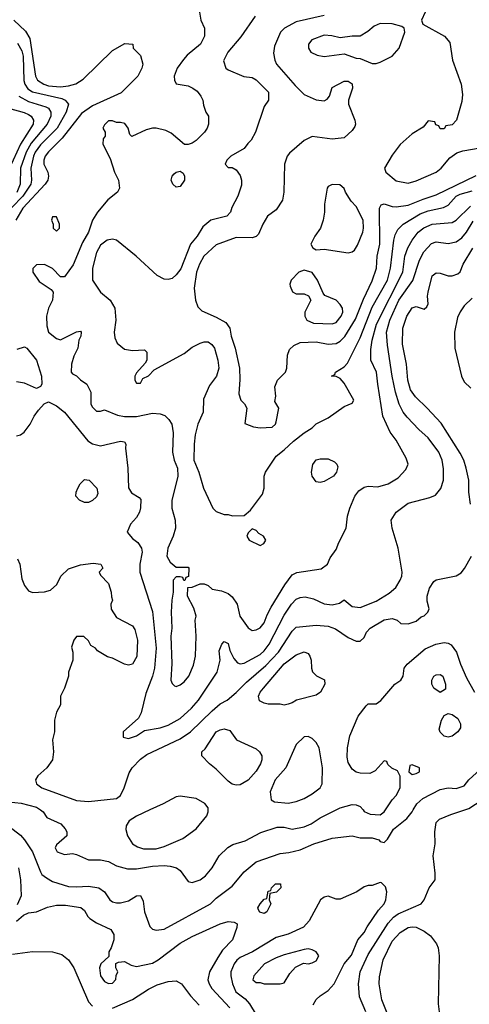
# Model space of a CAD drawing. Header units: inches. Extents: x 1793389 to 1900389, y 320802 to 470796.
# Tile 395 of 656: x 1836367 to 1838615, y 439028 to 443952. Entities that reach past the tile are written whole.
import ezdxf

# ---------------------------------------------------------------- set-up
doc = ezdxf.new("R2010")
doc.units = ezdxf.units.IN
doc.header["$MEASUREMENT"] = 0
doc.layers.add('B8433', color=7, linetype='Continuous')
doc.layers.add('B8434', color=7, linetype='Continuous')

msp = doc.modelspace()

# ---------------------------------------------------------------- linework, layer by layer
at = {"layer": 'B8433', "color": 2}
for points, elevation in [([(1836298, 439930), (1836370, 439874), (1836390, 439850.8), (1836430.3, 439790.3), (1836470, 439691), (1836478, 439678), (1836499.9, 439659.9), (1836530, 439642), (1836610, 439618), (1836650, 439614.9), (1836710, 439619.3), (1836762, 439610), (1836790, 439591), (1836818, 439550), (1836830, 439541), (1836850, 439536), (1836870, 439536), (1836910, 439546), (1836950, 439571.3), (1836971.6, 439571.6), (1836983.6, 439543.6), (1836990.8, 439490), (1837018, 439418), (1837030, 439404.7), (1837050, 439398.8), (1837090, 439404), (1837321.2, 439530), (1837350, 439558.8), (1837430, 439618.8), (1837489, 439690), (1837550, 439741), (1837670, 439781.6), (1837713.4, 439786.6), (1837770, 439800.5), (1837838, 439830), (1837930, 439858.8), (1838029.3, 439870.7), (1838070, 439860.7), (1838130, 439860.7), (1838162, 439850), (1838170, 439842), (1838190, 439838), (1838205.6, 439854.4), (1838235.9, 439904.1), (1838302, 439958), (1838329.3, 439990), (1838335.2, 440000)], 414), ([(1836470.2, 440000), (1836484.7, 439990), (1836502.8, 439962.8), (1836572, 439930), (1836594, 439906), (1836602, 439890), (1836602, 439870), (1836550, 439826), (1836544.7, 439810), (1836554, 439790), (1836590, 439778), (1836630, 439782), (1836650, 439778), (1836710, 439751), (1836770, 439750.8), (1836810, 439742.8), (1836850, 439721), (1836905.2, 439705.2), (1836950, 439704.9), (1837030, 439718.4), (1837090, 439722), (1837119.1, 439719.1), (1837150.7, 439710.7), (1837170, 439698), (1837210, 439642), (1837230, 439638), (1837270, 439651.3), (1837295.3, 439670), (1837329, 439710), (1837364, 439770), (1837407, 439813), (1837432.3, 439827.7), (1837493.8, 439846.2), (1837571.9, 439888.1), (1837654, 439914), (1837690, 439914.8), (1837730, 439904), (1837790, 439916.3), (1837824, 439930), (1837870, 439960.7), (1837948.7, 440000)], 418), ([(1837018.3, 440000), (1836950.6, 439969.4), (1836914.8, 439945.2), (1836899.8, 439920.2), (1836896.9, 439903.1), (1836906, 439870), (1836930.6, 439830.6), (1836955.5, 439815.5), (1836986.2, 439806.2), (1837050, 439806), (1837090, 439817.1), (1837182.9, 439857.1), (1837250, 439906), (1837302, 439970), (1837308.7, 439990), (1837308.7, 440000)], 422), ([(1838098, 438990), (1838065.8, 439065.8), (1838060.7, 439130), (1838069.6, 439190), (1838110, 439277.3), (1838210, 439433.4), (1838236.6, 439463.4), (1838259.4, 439480.6), (1838374, 439530), (1838389.4, 439550.6), (1838414, 439610), (1838444, 439650), (1838444.7, 439684.7), (1838434, 439770), (1838445.2, 439830), (1838442.7, 439890), (1838450, 439938), (1838466.6, 439953.4), (1838522.5, 439977.5), (1838592.4, 440000)], 410), ([(1838083.8, 440000), (1838090, 439992), (1838119.6, 439979.6), (1838170, 439976), (1838190, 439991.3), (1838195.8, 440000)], 418), ([(1836360.7, 439710), (1836370.7, 439650), (1836374, 439570), (1836354, 439526)], 410), ([(1837834.6, 439025.4), (1837850, 439052), (1837869.1, 439070.9), (1837910, 439098), (1837939, 439130), (1837989.6, 439230), (1838026.2, 439273.8), (1838058, 439350), (1838090, 439386.8), (1838103.6, 439416.4), (1838161, 439499), (1838189, 439530), (1838197.2, 439550), (1838202, 439590), (1838196.4, 439616.4), (1838176.4, 439636.4), (1838170, 439638), (1838130, 439622), (1838110, 439622), (1838090, 439615.3), (1838052, 439590), (1837970, 439554), (1837950, 439554), (1837910, 439569), (1837890, 439564), (1837871.3, 439550), (1837814.6, 439445.4), (1837786.2, 439413.8), (1837710, 439378.4), (1837650, 439362.9), (1837530.8, 439290), (1837470, 439262), (1837451.9, 439248.1), (1837439.3, 439230), (1837423, 439190), (1837422, 439170), (1837430.5, 439130), (1837447.7, 439090), (1837494.7, 439054.7), (1837516.3, 439030), (1837550, 438976)], 414), ([(1836350, 439444.7), (1836386, 439474), (1836410, 439486), (1836450, 439491), (1836506.3, 439513.7), (1836550, 439524), (1836596.5, 439523.5), (1836672.8, 439512.8), (1836690, 439498), (1836706.8, 439466.8), (1836718, 439458), (1836750, 439436), (1836822, 439402), (1836836.9, 439376.9), (1836838, 439350), (1836824.7, 439310), (1836812, 439290), (1836812, 439268), (1836772, 439230), (1836766, 439210), (1836771.3, 439170), (1836790, 439142), (1836810, 439132), (1836830, 439134), (1836847.3, 439152.7), (1836848.4, 439171.6), (1836858, 439190), (1836848, 439210), (1836848, 439232), (1836860.4, 439239.6), (1836890, 439242), (1836923.6, 439223.6), (1836950, 439218), (1837030, 439234), (1837059, 439250), (1837170, 439333.4), (1837230, 439367.3), (1837370, 439431), (1837410, 439442), (1837439.6, 439439.6), (1837454, 439430), (1837452.7, 439412.7), (1837430.8, 439350), (1837381.1, 439298.9), (1837357.5, 439262.5), (1837315.5, 439190), (1837307.7, 439150), (1837313.4, 439130), (1837327.1, 439107.1), (1837418, 439010)], 410), ([(1838218.4, 438950), (1838178, 439050), (1838163.7, 439130), (1838166.3, 439166.3), (1838185.1, 439250), (1838230, 439344), (1838270, 439387.3), (1838310, 439413), (1838330, 439416.3), (1838350, 439413.4), (1838390, 439394), (1838421, 439370), (1838450.8, 439330), (1838458.8, 439310), (1838464, 439270), (1838458.8, 439030), (1838464, 438990)], 406), ([(1836330, 439279.1), (1836430, 439292.7), (1836530.4, 439290.4), (1836577.6, 439277.6), (1836610.4, 439250.4), (1836638, 439210), (1836710, 439041), (1836730, 439018.8)], 406), ([(1836830, 439008), (1836930, 439052.4), (1837010, 439104), (1837054.2, 439125.8), (1837110, 439142.8), (1837150, 439146), (1837176, 439130), (1837220.7, 439070), (1837264.1, 439024.1)], 406)]:
    msp.add_lwpolyline(points, dxfattribs=dict(at, elevation=elevation))
for points, elevation in [([(1837590, 439482), (1837568.4, 439488.4), (1837560.4, 439500.4), (1837558, 439510), (1837568.7, 439530), (1837590, 439554), (1837602, 439558), (1837610, 439594), (1837622, 439598), (1837626, 439610), (1837646, 439630), (1837671.3, 439631.3), (1837672, 439610), (1837651.1, 439588.9), (1837618, 439582), (1837614, 439550), (1837622, 439530), (1837602, 439490)], 410), ([(1837810, 439305.2), (1837790, 439302.7), (1837690, 439276), (1837650, 439260.9), (1837591, 439230), (1837538, 439170), (1837532, 439150), (1837550, 439138), (1837570, 439138), (1837590, 439131.3), (1837670, 439131), (1837690, 439136), (1837718, 439182), (1837746.3, 439213.7), (1837786, 439234), (1837811.1, 439231.1), (1837830, 439234.8), (1837850, 439246), (1837862, 439270), (1837848.7, 439290), (1837830, 439301.2)], 418)]:
    msp.add_lwpolyline(points, close=True, dxfattribs=dict(at, elevation=elevation))
at = {"layer": 'B8434', "color": 2}
for points, elevation in [([(1837262, 444010), (1837272, 443950), (1837291.3, 443910), (1837291, 443870), (1837270.8, 443830), (1837204.9, 443775.1), (1837186.6, 443753.4), (1837154, 443710), (1837138.8, 443670), (1837141, 443650), (1837150, 443632), (1837210, 443621), (1837232, 443610), (1837254.4, 443594.4), (1837272, 443570), (1837282, 443550), (1837285.4, 443525.4), (1837298, 443490), (1837311.3, 443470), (1837311.3, 443430), (1837304.7, 443410), (1837291, 443390), (1837250, 443348.7), (1837230, 443335.3), (1837210, 443328), (1837191.6, 443328.4), (1837124.4, 443384.4), (1837098, 443398), (1837050, 443409.5), (1837030, 443409.4), (1836999.1, 443400.9), (1836928, 443368), (1836918, 443378), (1836908.7, 443410), (1836892.5, 443432.5), (1836870, 443439), (1836850, 443438), (1836830, 443446), (1836810, 443446), (1836790, 443426), (1836782, 443410), (1836794, 443390), (1836794, 443370), (1836783.6, 443356.4), (1836782, 443330), (1836818.8, 443258.8), (1836841, 443190), (1836861, 443150), (1836866, 443110), (1836856, 443090), (1836807.9, 443052.1), (1836756, 442990), (1836730.9, 442949.1), (1836710.7, 442890), (1836681.1, 442838.9), (1836634.4, 442725.6), (1836590, 442666), (1836570, 442666), (1836530, 442708), (1836490, 442728), (1836450, 442726), (1836432.7, 442707.3), (1836432, 442690), (1836463.5, 442643.5), (1836523.6, 442603.6), (1836534, 442590), (1836531.3, 442550), (1836511, 442510), (1836501, 442470), (1836502, 442422), (1836511.3, 442390), (1836550, 442358), (1836570, 442352), (1836650, 442392), (1836670, 442394), (1836674, 442390), (1836672, 442370), (1836662, 442350), (1836658, 442310), (1836638, 442270), (1836626, 442230), (1836624.7, 442190), (1836630, 442182), (1836650, 442171.3), (1836670, 442151.3), (1836702, 442130), (1836722, 442090), (1836722, 442030), (1836730, 442014), (1836750, 441994), (1836770, 441994), (1836790, 442002), (1836855.2, 441975.2), (1836890, 441967.7), (1836950, 441968), (1837030, 441984.9), (1837070, 441980.7), (1837093, 441973), (1837113, 441953), (1837126.8, 441930), (1837134.4, 441885.6), (1837131, 441790), (1837138.8, 441750), (1837155.5, 441710), (1837158, 441670), (1837127.5, 441547.5), (1837126.8, 441510), (1837144.7, 441450), (1837146, 441410), (1837134.8, 441370), (1837106.8, 441310), (1837102.8, 441270), (1837119.8, 441239.8), (1837150, 441214), (1837210, 441214), (1837212, 441210), (1837211.6, 441168.4), (1837198, 441162), (1837192.7, 441147.3), (1837187.3, 441147.3), (1837182, 441162), (1837170, 441166), (1837150, 441166), (1837134, 441150), (1837134, 441090), (1837126.8, 441050), (1837124, 440990), (1837127.7, 440910), (1837123, 440870), (1837128.1, 440731.9), (1837122.8, 440650), (1837130, 440632), (1837141, 440621), (1837150, 440618), (1837170, 440626), (1837190, 440641), (1837212.7, 440670), (1837235.5, 440724.5), (1837246, 440770), (1837249.3, 440870), (1837244, 440950), (1837248.7, 440970), (1837238, 441010), (1837206, 441070), (1837207.3, 441112.7), (1837230, 441114), (1837268.7, 441131.3), (1837290, 441131.3), (1837310, 441122), (1837330, 441104.7), (1837375.9, 441095.9), (1837410, 441082.8), (1837430, 441066), (1837454, 441030), (1837467.3, 440970), (1837510, 440911.3), (1837530, 440898), (1837550, 440901), (1837570, 440910.8), (1837590, 440936), (1837604.2, 440975.8), (1837624.9, 441015.1), (1837693.4, 441126.6), (1837730, 441176), (1837752.3, 441187.7), (1837874, 441206), (1837905.2, 441230), (1837919.3, 441260.7), (1837950, 441302), (1837962, 441338), (1837999, 441410), (1838006, 441470), (1838018, 441510), (1838042.7, 441570), (1838063.3, 441596.7), (1838090, 441614.8), (1838110, 441618.8), (1838156.9, 441616.9), (1838210, 441630.8), (1838258.6, 441661.4), (1838298, 441702), (1838308.7, 441730), (1838300.2, 441760.2), (1838249, 441850), (1838219.3, 441890), (1838182.7, 441970), (1838157, 442130), (1838151.8, 442190), (1838122, 442250), (1838122.5, 442302.5), (1838129.6, 442349.6), (1838151.2, 442430), (1838282.4, 442690), (1838293.3, 442770), (1838308.3, 442811.7), (1838329.7, 442850.3), (1838359.5, 442890), (1838388.5, 442911.5), (1838430, 442930.4), (1838530, 442938), (1838550, 442950.5), (1838620.9, 443019.1)], 430), ([(1837890, 443974), (1837750, 443940.9), (1837691.3, 443910), (1837671, 443890), (1837640.7, 443819.3), (1837635.3, 443784.7), (1837642, 443750), (1837650.8, 443730), (1837743.9, 443623.9), (1837790, 443578.8), (1837850, 443551), (1837890, 443546), (1837904.7, 443555.3), (1837915.3, 443570), (1837930, 443614), (1837990, 443644.7), (1838010, 443644.7), (1838030, 443631.3), (1838030.8, 443610), (1838011, 443550), (1838011, 443530), (1838042.8, 443450), (1838046, 443430), (1838042, 443418), (1838030, 443398), (1837990, 443362), (1837930, 443355.3), (1837830, 443368.7), (1837790, 443349), (1837715.3, 443284.7), (1837704.7, 443270), (1837691.3, 443230), (1837686.8, 443090), (1837680.7, 443050), (1837650, 443002), (1837606, 442970), (1837582.8, 442930), (1837561, 442879), (1837550, 442868), (1837530, 442862), (1837450, 442862.7), (1837350, 442826), (1837287.7, 442770), (1837265.5, 442730), (1837250.6, 442690), (1837238.8, 442610), (1837246, 442550), (1837256.9, 442516.9), (1837276.9, 442496.9), (1837350, 442464.9), (1837398, 442438), (1837417.3, 442410), (1837424.9, 442370), (1837444.9, 442310), (1837465.5, 442210), (1837467.5, 442152.5), (1837462, 442082), (1837472, 442050), (1837491.1, 442031.1), (1837502, 442010), (1837492.7, 441932.7), (1837536, 441916), (1837568.9, 441911.1), (1837630, 441914.8), (1837645.2, 441930), (1837650, 441942), (1837662, 442010), (1837643.1, 442043.1), (1837648, 442070), (1837643.1, 442116.9), (1837655.3, 442150), (1837695.3, 442190), (1837702, 442210), (1837705.6, 442274.4), (1837716.5, 442303.5), (1837737, 442323), (1837770, 442338), (1837850, 442341.6), (1837910, 442330.4), (1837950, 442333), (1837970, 442344), (1837992.3, 442367.7), (1838046.1, 442453.9), (1838085.6, 442554.4), (1838130, 442646), (1838151.5, 442710), (1838153.6, 442770), (1838167.6, 442830), (1838166.6, 443010), (1838174, 443026), (1838190, 443030.8), (1838230, 443017.3), (1838250, 443016.3), (1838310, 443024.4), (1838384.4, 443055.6), (1838450, 443075.8), (1838650, 443172.4)], 438), ([(1838394, 443990), (1838376, 443950), (1838382, 443930), (1838490.4, 443870.4), (1838517.5, 443837.5), (1838530.5, 443750), (1838574.4, 443630), (1838581.1, 443578.9), (1838577.5, 443542.5), (1838551.3, 443450), (1838530, 443426), (1838498, 443422), (1838490, 443406), (1838470, 443406), (1838462, 443422), (1838447.3, 443427.3), (1838442, 443442), (1838410, 443446), (1838384.7, 443415.3), (1838330, 443382), (1838270, 443329), (1838230, 443275.3), (1838191.3, 443210), (1838198, 443190), (1838250, 443146.8), (1838310, 443134.8), (1838350, 443146.8), (1838448.7, 443190), (1838474, 443210), (1838518, 443262), (1838553.6, 443286.4), (1838583.1, 443296.9), (1838670, 443311.3)], 442), ([(1836338, 443950), (1836394.9, 443894.9), (1836417.6, 443857.6), (1836444.9, 443670), (1836456.3, 443650), (1836486.8, 443630), (1836510, 443621.7), (1836570, 443616.5), (1836610, 443621.3), (1836648, 443632), (1836684.7, 443655.3), (1836830, 443798), (1836892.7, 443832.7), (1836932, 443830), (1836934, 443810), (1836970, 443774), (1836982, 443730), (1836978, 443710), (1836958, 443670), (1836873.8, 443586.2), (1836730, 443521.6), (1836676.2, 443483.8), (1836579.7, 443360.3), (1836510, 443291.8), (1836494.4, 443270), (1836487, 443250), (1836486.7, 443230), (1836507.3, 443190), (1836511, 443170), (1836507.3, 443150), (1836494.8, 443130), (1836382, 443010), (1836346.8, 442950)], 426), ([(1837544.7, 443970), (1837472.5, 443867.5), (1837406.8, 443790), (1837386.4, 443746.4), (1837398, 443710), (1837410, 443701), (1837487.9, 443667.9), (1837530, 443662.8), (1837550, 443650.8), (1837611, 443590), (1837611.3, 443550), (1837590, 443518), (1837546, 443390), (1837524.7, 443350), (1837506.8, 443333.2), (1837490, 443308), (1837422, 443270), (1837402, 443250), (1837394, 443230), (1837410, 443214), (1837430, 443214), (1837450, 443202), (1837470, 443174), (1837476, 443150), (1837475.3, 443124.7), (1837458, 443070), (1837427.1, 443012.9), (1837421, 442990), (1837402, 442970), (1837322, 442950), (1837283, 442917), (1837254, 442870), (1837220.5, 442830), (1837172.9, 442707.1), (1837150, 442676), (1837130, 442658), (1837110, 442652.3), (1837090, 442655.1), (1837053.4, 442673.4), (1836949.2, 442770), (1836850, 442849.2), (1836830, 442854.5), (1836804.7, 442850), (1836770, 442825.2), (1836750, 442788.7), (1836730.5, 442709.5), (1836730.8, 442650), (1836771, 442590), (1836818.8, 442550), (1836842.8, 442510), (1836847.3, 442450), (1836839.1, 442390), (1836842, 442362), (1836854.4, 442334.4), (1836890, 442304.7), (1836930, 442298), (1836990, 442302), (1837002, 442290), (1837002, 442250), (1836994, 442234), (1836950, 442186), (1836942, 442170), (1836942, 442150), (1836950, 442134), (1836970, 442134), (1836982, 442158), (1837010, 442172), (1837039, 442201), (1837190, 442283), (1837230, 442314), (1837270, 442334), (1837290, 442340.7), (1837310, 442340.7), (1837328.1, 442328.1), (1837340.7, 442310), (1837358, 442250), (1837362, 442210), (1837350.6, 442170), (1837316.7, 442123.3), (1837285.8, 442054.2), (1837284, 441990), (1837258, 441930), (1837243.4, 441876.6), (1837238.4, 441830), (1837238, 441750), (1837262, 441690), (1837286, 441610), (1837332, 441510), (1837350, 441492), (1837390, 441478), (1837410, 441478), (1837431.6, 441471.6), (1837490, 441472), (1837520.2, 441499.8), (1837581.2, 441578.8), (1837589.2, 441610), (1837588.7, 441670), (1837595.3, 441690), (1837648.7, 441770), (1837690, 441801), (1837735.9, 441844.1), (1837790, 441886.8), (1837830, 441911), (1837850, 441930.8), (1837910, 441960.7), (1837990, 442018), (1838030, 442034), (1838038, 442050), (1837990, 442135.3), (1837970, 442158), (1837950, 442168), (1837926, 442170), (1837942, 442178), (1837946, 442190), (1837990, 442216), (1838005.6, 442234.4), (1838070, 442360.7), (1838130, 442514), (1838206.6, 442650), (1838221.3, 442710), (1838237.6, 442850), (1838244.4, 442875.6), (1838257.2, 442902.8), (1838285.2, 442930), (1838370, 442982), (1838410, 442997), (1838486.2, 443013.8), (1838510, 443024.9), (1838549.3, 443070), (1838570, 443080.4), (1838630, 443096)], 434), ([(1836355.3, 443835.3), (1836376.6, 443796.6), (1836384.4, 443770), (1836388.1, 443648.1), (1836391.7, 443630), (1836406.7, 443606.7), (1836431.3, 443591.3), (1836577.5, 443557.5), (1836594.8, 443550), (1836610.5, 443530), (1836599.5, 443490), (1836553.4, 443410), (1836470, 443326.3), (1836444, 443290), (1836435.2, 443270), (1836422.3, 443210), (1836425.7, 443150), (1836421.7, 443130), (1836382.4, 443070), (1836327.6, 443012.4)], 422), ([(1836363, 443570), (1836410, 443542.6), (1836497.2, 443517.2), (1836510.7, 443510), (1836523, 443490), (1836522.4, 443470), (1836503.7, 443430), (1836424.6, 443335.4), (1836398.6, 443290), (1836370.3, 443210), (1836369.1, 443130), (1836352.5, 443087.5)], 418), ([(1836310.3, 443510.3), (1836388.8, 443488.8), (1836410, 443478.4), (1836424, 443470), (1836435.5, 443450), (1836434, 443430), (1836371.5, 443330), (1836316.5, 443210)], 414), ([(1836350, 441870.8), (1836370, 441876), (1836388.7, 441890), (1836419, 441930), (1836439, 441970), (1836460.2, 441999.8), (1836488.9, 442031.1), (1836510, 442042), (1836550, 442021), (1836590.3, 441990.3), (1836707, 441847), (1836730, 441830.6), (1836770, 441822), (1836870, 441844.7), (1836890, 441842), (1836898, 441830), (1836896, 441810), (1836907.7, 441710), (1836911.3, 441611.3), (1836925.4, 441585.4), (1836963.6, 441563.6), (1836972, 441552), (1836971.1, 441511.1), (1836966, 441490), (1836950, 441462), (1836921, 441430), (1836904.7, 441390), (1836930, 441358), (1836958, 441338), (1836976, 441310), (1836978.8, 441290), (1836967.3, 441230), (1836966.8, 441190), (1837030, 440992), (1837048.4, 440810), (1837040.4, 440710), (1837030.4, 440670), (1836996.7, 440583.3), (1836974, 440486), (1836960.7, 440459.3), (1836884.7, 440390), (1836884.7, 440364.7), (1836910, 440358), (1836930, 440364.7), (1836950, 440371.3), (1836990, 440398), (1837070, 440410.8), (1837110, 440424), (1837170, 440457.3), (1837226.6, 440510), (1837260.9, 440550), (1837354, 440690), (1837368.7, 440750), (1837364.7, 440795.3), (1837378, 440830), (1837390, 440842), (1837410, 440832), (1837418, 440798), (1837436.9, 440756.9), (1837456, 440736), (1837470, 440731), (1837490, 440734.8), (1837570, 440777.1), (1837590, 440795.5), (1837614.7, 440830), (1837690, 440974.8), (1837726, 441030), (1837750, 441054), (1837770, 441062.8), (1837794.6, 441065.4), (1837836.8, 441056.8), (1837890, 441031), (1837930, 441026.8), (1837965.2, 441034.8), (1837990, 441050.8), (1838030, 441017.3), (1838070, 441013.4), (1838150, 441044), (1838214.9, 441085.1), (1838247.2, 441112.8), (1838269.2, 441150), (1838277.2, 441170), (1838279, 441190), (1838259, 441310), (1838229.1, 441409.1), (1838224, 441450), (1838248.7, 441490), (1838310, 441534), (1838417.5, 441562.5), (1838445.6, 441574.4), (1838472.1, 441607.9), (1838486, 441650), (1838485.6, 441705.6), (1838479.3, 441750), (1838462.7, 441790), (1838410, 441861.2), (1838362.7, 441902.7), (1838303.9, 441963.9), (1838283.7, 441990), (1838265.1, 442030), (1838245.6, 442090), (1838229.7, 442169.7), (1838205.3, 442325.3), (1838201.1, 442390), (1838218.3, 442450), (1838262.6, 442550), (1838332.4, 442647.6), (1838365.6, 442750), (1838388.3, 442791.7), (1838426.2, 442833.8), (1838450, 442842), (1838510, 442833.4), (1838550, 442842), (1838578, 442862), (1838600.7, 442890), (1838634.6, 442945.4)], 426), ([(1838621.2, 441530), (1838613.2, 441590), (1838612.7, 441650), (1838599.5, 441710), (1838587.3, 441750), (1838570, 441785.2), (1838474, 441934), (1838405.2, 442010), (1838346.5, 442066.5), (1838321.7, 442101.7), (1838307.8, 442150), (1838300.7, 442230), (1838280.9, 442330), (1838282, 442410), (1838302, 442470), (1838330, 442511), (1838350, 442518), (1838390, 442504.7), (1838403.1, 442516.9), (1838408.9, 442531.1), (1838406, 442570), (1838409.3, 442589.3), (1838430, 442671.3), (1838450, 442686), (1838470, 442684.7), (1838510, 442671), (1838530, 442671), (1838558, 442682), (1838570, 442692), (1838585.2, 442730), (1838632, 442810)], 422), ([(1838630, 442559), (1838590, 442521.2), (1838568.8, 442491.2), (1838556.7, 442463.3), (1838540.5, 442390), (1838542.8, 442310), (1838576, 442170), (1838590, 442142), (1838622, 442110)], 422), ([(1836354.6, 442305.4), (1836390, 442316), (1836402, 442310), (1836450.8, 442250), (1836476, 442170), (1836478, 442130), (1836470, 442118), (1836450, 442108), (1836390, 442134), (1836350, 442142)], 426), ([(1836355.5, 441255.5), (1836366.8, 441230), (1836376.8, 441156.8), (1836390, 441122), (1836410, 441096), (1836430, 441087.3), (1836490, 441090.6), (1836520.9, 441099.1), (1836552, 441128), (1836573.2, 441170), (1836610, 441206.8), (1836670, 441226.8), (1836734.4, 441234.4), (1836772, 441230), (1836782, 441210), (1836764.7, 441190), (1836770, 441174), (1836810, 441132), (1836824.7, 441090), (1836825.4, 441065.4), (1836831.3, 441050), (1836822, 441030), (1836823.6, 441003.6), (1836850, 440962), (1836930, 440921), (1836942.5, 440902.5), (1836956.3, 440850), (1836953.2, 440766.8), (1836930, 440728.7), (1836910, 440724), (1836890, 440729.2), (1836830, 440759), (1836805.6, 440765.6), (1836756.4, 440796.4), (1836746, 440810), (1836723.1, 440823.1), (1836710, 440846), (1836688, 440868), (1836650, 440868), (1836638, 440850), (1836626.4, 440813.6), (1836632, 440790), (1836632, 440750), (1836611.3, 440690), (1836611.3, 440670), (1836591.3, 440610), (1836571.3, 440570), (1836570, 440526), (1836550.9, 440489.1), (1836541, 440450), (1836541, 440390), (1836531, 440350), (1836536, 440290), (1836531.1, 440251.1), (1836502.8, 440210), (1836458, 440170), (1836446, 440150), (1836451.3, 440130), (1836478, 440110), (1836650, 440047.7), (1836710, 440042), (1836850, 440058), (1836870, 440072), (1836889, 440110), (1836914.8, 440185.2), (1836929.2, 440210), (1836970, 440254.8), (1837002, 440278), (1837170, 440356.4), (1837220.9, 440390), (1837330, 440496.3), (1837369.7, 440530.3), (1837404, 440550), (1837450, 440586.8), (1837500.1, 440639.9), (1837597.8, 440722.2), (1837660.7, 440790), (1837730, 440894), (1837750, 440914), (1837850, 440924.9), (1837910, 440919.1), (1837946.2, 440906.2), (1838010, 440862.8), (1838050, 440844.7), (1838070, 440844.7), (1838090, 440862), (1838101.2, 440890), (1838119, 440910), (1838190, 440951), (1838230, 440958), (1838254, 440950), (1838272.7, 440932.7), (1838310, 440931.3), (1838350, 440944.7), (1838374.6, 440965.4), (1838388.9, 440971.1), (1838408, 440990), (1838414.6, 441005.4), (1838404.7, 441044.7), (1838404, 441070), (1838415.3, 441110), (1838438, 441142), (1838450, 441151), (1838550, 441170.7), (1838573.8, 441186.2), (1838591.7, 441208.3), (1838626.6, 441270)], 422), ([(1838195.8, 440000), (1838229.4, 440050.6), (1838250, 440072), (1838269, 440110), (1838268.9, 440168.9), (1838263.1, 440183.1), (1838255.3, 440195.3), (1838228.4, 440208.4), (1838207.3, 440227.3), (1838202, 440242), (1838190, 440246), (1838143.6, 440196.4), (1838116.9, 440183.1), (1838070, 440184), (1838050, 440189), (1838030, 440204), (1838010, 440238), (1838004.1, 440264.1), (1838006.6, 440310), (1838018, 440370), (1838059.3, 440470), (1838098.6, 440521.4), (1838110, 440530.8), (1838150, 440531.3), (1838172.9, 440547.1), (1838242, 440630), (1838273.2, 440650), (1838285.2, 440670), (1838289.2, 440710), (1838304, 440730), (1838394.2, 440805.8), (1838448, 440830), (1838490, 440837.3), (1838510, 440834), (1838525.2, 440825.2), (1838550.6, 440790), (1838570.4, 440730), (1838600.6, 440660.6), (1838640.7, 440590)], 418), ([(1835957.6, 440000), (1836017.7, 440062.3), (1836054, 440110), (1836075.3, 440170), (1836079, 440230), (1836073.2, 440270), (1836074, 440370), (1836089.2, 440410.8), (1836110, 440424.7), (1836130, 440431), (1836170.5, 440410.5), (1836186.8, 440390), (1836215.3, 440304.7), (1836215.3, 440284.7), (1836204.7, 440250), (1836138, 440190), (1836131, 440170), (1836131.3, 440150), (1836204.5, 440084.5), (1836270.5, 440050.5), (1836310, 440040.5), (1836373.8, 440033.8), (1836450, 440014), (1836470.2, 440000)], 418), ([(1838335.2, 440000), (1838352.7, 440030), (1838382.7, 440057.3), (1838470, 440102), (1838510, 440110.7), (1838550, 440106.8), (1838590, 440121), (1838613.2, 440150), (1838670, 440202.8)], 414), ([(1837308.7, 440000), (1837308.7, 440010), (1837292.9, 440032.9), (1837250, 440057.2), (1837170, 440069), (1837150, 440065.2), (1837084.7, 440030), (1837018.3, 440000)], 422), ([(1838592.4, 440000), (1838613.3, 440006.7), (1838679, 440050)], 410), ([(1837948.7, 440000), (1837968.7, 440010), (1838030, 440026.8), (1838050, 440026), (1838070, 440018), (1838083.8, 440000)], 418)]:
    msp.add_lwpolyline(points, dxfattribs=dict(at, elevation=elevation))
for points, elevation in [([(1838170, 443933.3), (1838139.2, 443920.8), (1838107.1, 443892.9), (1838070, 443869.3), (1838029.4, 443869.4), (1837970, 443862), (1837927.9, 443872.1), (1837890, 443874.5), (1837828, 443852), (1837811.3, 443830), (1837811.3, 443810), (1837822, 443790), (1837854.4, 443774.4), (1837890, 443767.7), (1837990, 443782), (1838050, 443760.7), (1838070, 443758.8), (1838130, 443733), (1838150, 443733), (1838170, 443739.3), (1838229.2, 443770), (1838263.7, 443810), (1838293.2, 443890), (1838289, 443910), (1838278, 443918), (1838230, 443931.6)], 442), ([(1837150, 443114.5), (1837132.3, 443130), (1837124.7, 443150), (1837129.6, 443170), (1837139.1, 443180.9), (1837150, 443190.4), (1837170, 443195.5), (1837184.4, 443184.4), (1837190.5, 443170), (1837190.3, 443149.7), (1837170, 443118)], 430), ([(1837930, 443128), (1837910, 443118), (1837904.7, 443110), (1837891, 443030), (1837891, 442990), (1837884.7, 442950), (1837871.3, 442910), (1837842, 442870), (1837822, 442830), (1837832, 442812), (1837850, 442802), (1837890, 442804.7), (1838010, 442786), (1838028.9, 442791.1), (1838040.4, 442799.6), (1838056, 442824), (1838082, 442890), (1838086, 442910), (1838083.7, 442950), (1838050, 443018), (1838024.7, 443044.7), (1837995.3, 443090), (1837988.7, 443108.7), (1837967.3, 443127.3)], 442), ([(1836550, 442966), (1836530, 442966), (1836526, 442950), (1836534, 442930), (1836534, 442910), (1836550, 442894), (1836566, 442910), (1836566, 442930)], 430), ([(1837790, 442699), (1837762, 442690), (1837724.7, 442650), (1837718, 442630), (1837719.6, 442619.6), (1837731.6, 442591.6), (1837750, 442582), (1837790, 442582), (1837811.1, 442571.1), (1837822, 442550), (1837792, 442490), (1837792, 442470), (1837802, 442450), (1837835.3, 442435.3), (1837929.3, 442430.7), (1837950, 442438.8), (1837975.1, 442470), (1837982.7, 442490), (1837981.2, 442510), (1837970, 442528.7), (1837949.4, 442549.4), (1837893.2, 442573.2), (1837884, 442584), (1837855.3, 442650), (1837830, 442688)], 442), ([(1837870, 441638), (1837850, 441641.2), (1837829.6, 441669.6), (1837826.6, 441690), (1837832.9, 441727.1), (1837850, 441751), (1837870, 441756), (1837910, 441756), (1837941, 441741), (1837952, 441730), (1837956.9, 441716.9), (1837951, 441690), (1837936, 441670), (1837890, 441642)], 430), ([(1836690, 441538), (1836666, 441550), (1836648, 441570), (1836648.7, 441590), (1836658, 441610), (1836669.1, 441630.9), (1836690, 441652), (1836714, 441650), (1836752, 441610), (1836756.9, 441583.1), (1836750, 441566), (1836730, 441548), (1836710, 441538)], 422), ([(1837530, 441406), (1837510, 441386), (1837502, 441370), (1837514, 441350), (1837570, 441322), (1837588, 441332), (1837598, 441350), (1837586, 441370), (1837563.1, 441383.1), (1837550, 441398)], 434), ([(1837690, 440524), (1837670, 440529), (1837610, 440528.7), (1837590, 440534), (1837566.3, 440546.3), (1837561.2, 440570), (1837569.3, 440590), (1837585.2, 440610), (1837690, 440730.5), (1837750, 440776), (1837790, 440791.3), (1837810, 440782), (1837818, 440770), (1837824.7, 440750), (1837826, 440710), (1837831.1, 440691.1), (1837851.1, 440671.1), (1837891.1, 440651.1), (1837892, 440630), (1837871.3, 440590), (1837850, 440574), (1837750.7, 440549.3), (1837730, 440535.3), (1837710, 440528.7)], 418), ([(1838470, 440588), (1838438, 440610), (1838428, 440630), (1838428, 440650), (1838438, 440670), (1838450, 440676), (1838470, 440678), (1838482, 440670), (1838496, 440630), (1838495.3, 440604.7)], 414), ([(1838510, 440364), (1838490, 440368.7), (1838469.1, 440389.1), (1838464.7, 440404.7), (1838475.3, 440450), (1838490, 440472), (1838510, 440482), (1838530, 440478), (1838558, 440458), (1838571, 440430), (1838571, 440410), (1838558, 440390), (1838530, 440368.7)], 414), ([(1837450, 440124), (1837430, 440129), (1837410, 440144), (1837350, 440204), (1837315.3, 440230), (1837278, 440270), (1837278, 440290), (1837293.6, 440306.4), (1837349.2, 440390), (1837370, 440401), (1837390, 440406), (1837416.8, 440396.8), (1837450.8, 440350.8), (1837550, 440306), (1837566, 440290), (1837577.3, 440270), (1837577.3, 440250), (1837570.7, 440230), (1837550, 440194), (1837510, 440149.2), (1837470, 440125.2)], 418), ([(1837810, 440368), (1837790, 440366), (1837750, 440328), (1837697.3, 440210), (1837644, 440150), (1837618.8, 440090), (1837624.7, 440050), (1837640.7, 440040.7), (1837710, 440034), (1837750, 440042), (1837790, 440057.3), (1837830, 440081), (1837868.7, 440110), (1837879, 440130), (1837881.2, 440210), (1837864, 440310), (1837850, 440338), (1837830, 440358)], 422), ([(1838330, 440226), (1838318, 440222), (1838312, 440190), (1838330, 440178), (1838350, 440182), (1838366, 440190), (1838366, 440210)], 418)]:
    msp.add_lwpolyline(points, close=True, dxfattribs=dict(at, elevation=elevation))

doc.saveas('drawing.dxf')
